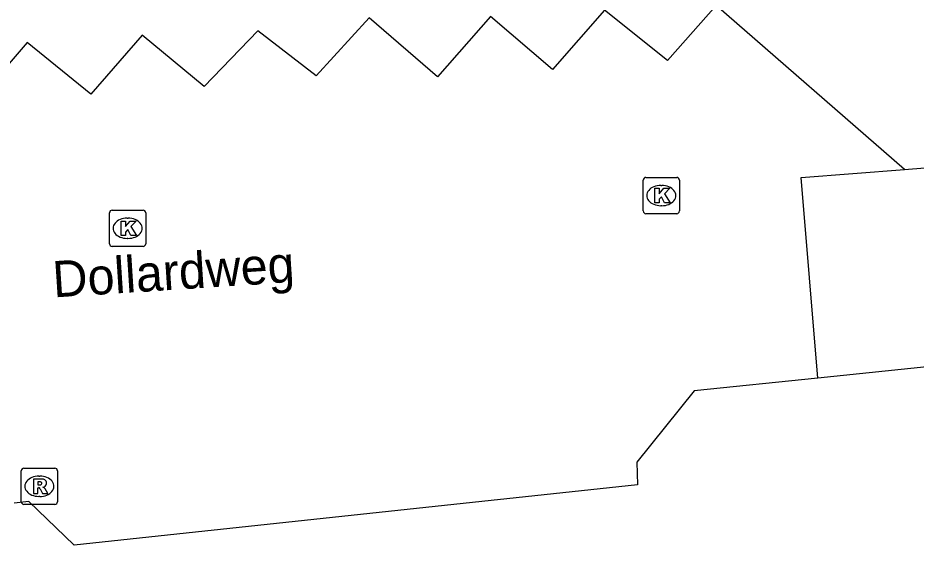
# Model space of a CAD drawing. Extents: x 159689 to 160786, y 387323 to 388339.
# Drawn here: x 160436.51 to 160461.31, y 387907.2 to 387921.75 of the extents above; entities that cross this region are included whole.
import ezdxf

# ---------------------------------------------------------------- set-up
doc = ezdxf.new("R2010")
doc.units = 0
for name, color, linetype in [('IMGEO_Kolk', 7, 'Continuous'), ('IMGEO_Openbare_ruimte_label', 7, 'Continuous'), ('IMGEO_Pand', 7, 'Continuous'), ('IMGEO_Rijbaan_lokaal_open', 7, 'Continuous'), ('IMGEO_Rioolput', 7, 'Continuous')]:
    doc.layers.add(name, color=color, linetype=linetype)

msp = doc.modelspace()

# ---------------------------------------------------------------- linework, layer by layer
at = {"layer": 'IMGEO_Kolk'}
for p, q in [((160453.779, 387916.424), (160453.779, 387917.276)), ((160453.854, 387917.35), (160454.706, 387917.35)), ((160454.78, 387917.276), (160454.78, 387916.424)), ((160454.267, 387917.13), (160454.292, 387917.13)), ((160439.116, 387916.447), (160439.968, 387916.447)), ((160454.29, 387916.57), (160454.265, 387916.57)), ((160439.041, 387915.521), (160439.041, 387916.373)), ((160439.529, 387916.227), (160439.554, 387916.227)), ((160440.042, 387916.373), (160440.042, 387915.521)), ((160454.706, 387916.35), (160453.854, 387916.35)), ((160439.968, 387915.447), (160439.116, 387915.447)), ((160439.552, 387915.667), (160439.527, 387915.667))]:
    msp.add_line(p, q, dxfattribs=at)
for points in [[(160453.779, 387916.424), (160453.779, 387917.276)], [(160453.854, 387917.35), (160454.706, 387917.35)], [(160454.78, 387917.276), (160454.78, 387916.424)], [(160454.1, 387917.05), (160454.223, 387917.05), (160454.223, 387916.899), (160454.353, 387917.05), (160454.517, 387917.05), (160454.371, 387916.899), (160454.524, 387916.65), (160454.372, 387916.65), (160454.287, 387916.814), (160454.223, 387916.747), (160454.223, 387916.65), (160454.1, 387916.65), (160454.1, 387917.05)], [(160439.116, 387916.447), (160439.968, 387916.447)], [(160439.041, 387915.521), (160439.041, 387916.373)], [(160440.042, 387916.373), (160440.042, 387915.521)], [(160454.706, 387916.35), (160453.854, 387916.35)], [(160439.362, 387916.147), (160439.485, 387916.147), (160439.485, 387915.996), (160439.615, 387916.147), (160439.779, 387916.147), (160439.633, 387915.996), (160439.786, 387915.747), (160439.634, 387915.747), (160439.549, 387915.911), (160439.485, 387915.844), (160439.485, 387915.747), (160439.362, 387915.747), (160439.362, 387916.147)], [(160439.968, 387915.447), (160439.116, 387915.447)]]:
    msp.add_lwpolyline(points, dxfattribs=at)
for centre, start, end in [((160453.856, 387917.274), 91.552, 178.448), ((160453.856, 387917.274), 91.552, 178.448), ((160454.704, 387917.274), 1.552, 88.448), ((160454.704, 387917.274), 1.552, 88.448), ((160439.118, 387916.371), 91.552, 178.448), ((160439.118, 387916.371), 91.552, 178.448), ((160439.966, 387916.371), 1.552, 88.448), ((160439.966, 387916.371), 1.552, 88.448), ((160453.856, 387916.426), 181.552, 268.448), ((160453.856, 387916.426), 181.552, 268.448), ((160454.704, 387916.426), 271.552, 358.448), ((160454.704, 387916.426), 271.552, 358.448), ((160439.118, 387915.523), 181.552, 268.448), ((160439.118, 387915.523), 181.552, 268.448), ((160439.966, 387915.523), 271.552, 358.448), ((160439.966, 387915.523), 271.552, 358.448)]:
    msp.add_arc(centre, 0.0765, start, end, dxfattribs=at)
for centre, major_axis, ratio, start_param, end_param in [((160454.266, 387916.85), (-0.387, 0.002), 0.722429, 4.712389, 7.853982), ((160454.291, 387916.85), (-0.39, 0.002), 0.717154, 1.570796, 4.712389), ((160439.528, 387915.947), (-0.387, 0.002), 0.722429, 4.712389, 7.853982), ((160439.553, 387915.947), (-0.39, 0.002), 0.717154, 1.570796, 4.712389)]:
    msp.add_ellipse(centre, major_axis=major_axis, ratio=ratio, start_param=start_param, end_param=end_param, dxfattribs=at)
at = {"layer": 'IMGEO_Pand'}
for points in [[(160462.317, 387912.197), (160458.606, 387911.814)], [(160458.606, 387911.814), (160455.184, 387911.46), (160453.607, 387909.49), (160453.621, 387908.869), (160438.068, 387907.204), (160436.81, 387908.405), (160436.409, 387908.362)]]:
    msp.add_lwpolyline(points, dxfattribs=at)
at = {"layer": 'IMGEO_Rijbaan_lokaal_open'}
for points in [[(160461, 387917.571), (160455.797, 387922.096), (160454.45, 387920.576), (160452.708, 387921.963), (160451.271, 387920.332), (160449.56, 387921.789), (160448.103, 387920.129), (160446.211, 387921.755), (160444.753, 387920.154), (160443.142, 387921.392), (160441.655, 387919.861), (160439.943, 387921.278), (160438.526, 387919.648), (160436.764, 387921.075), (160435.326, 387919.403), (160433.614, 387920.9), (160432.167, 387919.23), (160430.456, 387920.627), (160428.993, 387919.189), (160425.978, 387921.801)], [(160461, 387917.571), (160462.461, 387917.685)], [(160458.606, 387911.814), (160458.144, 387917.349), (160461, 387917.571)]]:
    msp.add_lwpolyline(points, dxfattribs=at)
at = {"layer": 'IMGEO_Rioolput'}
for p, q in [((160436.604, 387908.399), (160436.604, 387909.251)), ((160436.679, 387909.325), (160437.531, 387909.325)), ((160437.605, 387909.251), (160437.605, 387908.399)), ((160437.092, 387909.105), (160437.117, 387909.105)), ((160437.115, 387908.545), (160437.09, 387908.545)), ((160437.531, 387908.325), (160436.679, 387908.325))]:
    msp.add_line(p, q, dxfattribs=at)
for points in [[(160436.604, 387908.399), (160436.604, 387909.251)], [(160436.679, 387909.325), (160437.531, 387909.325)], [(160437.605, 387909.251), (160437.605, 387908.399)], [(160437.193, 387909.023), (160436.941, 387909.025), (160436.941, 387908.625)], [(160436.941, 387908.625), (160437.065, 387908.625), (160437.065, 387908.787), (160437.076, 387908.787)], [(160437.119, 387908.944), (160437.065, 387908.944), (160437.065, 387908.863)], [(160437.065, 387908.863), (160437.117, 387908.863)], [(160437.123, 387908.758), (160437.194, 387908.625), (160437.334, 387908.625), (160437.269, 387908.751)], [(160437.531, 387908.325), (160436.679, 387908.325)]]:
    msp.add_lwpolyline(points, dxfattribs=at)
for centre, radius, start, end in [((160436.681, 387909.249), 0.0765, 91.552, 178.448), ((160436.681, 387909.249), 0.0765, 91.552, 178.448), ((160437.529, 387909.249), 0.0765, 1.552, 88.448), ((160437.529, 387909.249), 0.0765, 1.552, 88.448), ((160437.192, 387908.913), 0.109, 350.3612, 89.416), ((160437.075, 387908.734), 0.0533, 26.0293, 88.6989), ((160437.101, 387909.052), 0.19, 274.7715, 282.9687), ((160437.125, 387908.848), 0.0964, 77.0061, 93.1865), ((160437.139, 387908.905), 0.0378, 276.6634, 79.6772), ((160437.19, 387908.913), 0.112, 277.5842, 350.9817), ((160437.174, 387908.698), 0.108, 29.5134, 73.7905), ((160436.681, 387908.401), 0.0765, 181.552, 268.448), ((160436.681, 387908.401), 0.0765, 181.552, 268.448), ((160437.529, 387908.401), 0.0765, 271.552, 358.448), ((160437.529, 387908.401), 0.0765, 271.552, 358.448)]:
    msp.add_arc(centre, radius, start, end, dxfattribs=at)
for centre, major_axis, ratio, start_param, end_param in [((160437.091, 387908.825), (-0.387, 0.002), 0.722429, 4.712389, 7.853982), ((160437.116, 387908.825), (-0.39, 0.002), 0.717154, 1.570796, 4.712389)]:
    msp.add_ellipse(centre, major_axis=major_axis, ratio=ratio, start_param=start_param, end_param=end_param, dxfattribs=at)

# ---------------------------------------------------------------- texts
at = {"layer": 'IMGEO_Openbare_ruimte_label'}
msp.add_text('Dollardweg', height=1, rotation=3.6693, dxfattribs=at).set_placement((160437.5, 387914.037))

doc.saveas('drawing.dxf')
